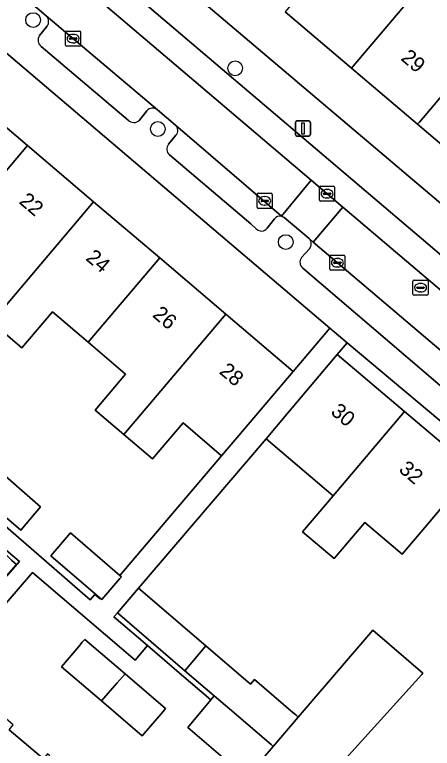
# Model space of a CAD drawing. Extents: x 162523 to 163266, y 381230 to 382050.
# Drawn here: x 162849.41 to 162877.05, y 381574.99 to 381623.52 of the extents above; entities that cross this region are included whole.
import ezdxf

# ---------------------------------------------------------------- set-up
doc = ezdxf.new("R2010")
doc.units = 0
for name, color, linetype in [('IMGEO_Boom', 7, 'Continuous'), ('IMGEO_Erf', 7, 'Continuous'), ('IMGEO_Kolk', 7, 'Continuous'), ('IMGEO_Lichtmast', 7, 'Continuous'), ('IMGEO_Pand', 7, 'Continuous'), ('IMGEO_Pand_nummerreeks', 7, 'Continuous'), ('IMGEO_Parkeervlak_open', 7, 'Continuous'), ('IMGEO_Rijbaan_lokaal_open', 7, 'Continuous'), ('IMGEO_Rioolput', 7, 'Continuous'), ('IMGEO_Voetpad_open', 7, 'Continuous')]:
    doc.layers.add(name, color=color, linetype=linetype)

msp = doc.modelspace()

# ---------------------------------------------------------------- linework, layer by layer
at = {"layer": 'IMGEO_Boom'}
for centre in [(162850.632, 381623.161), (162864.002, 381619.969), (162858.885, 381615.958), (162867.354, 381608.476)]:
    msp.add_circle(centre, 0.489, dxfattribs=at)
at = {"layer": 'IMGEO_Erf'}
for points in [[(162852.007, 381632.723), (162887.391, 381602.747), (162889.33, 381605.035), (162884.854, 381608.83), (162880.466, 381612.55), (162876.08, 381616.269), (162871.693, 381619.989), (162867.306, 381623.709)], [(162846.092, 381592.017), (162850.495, 381588.204), (162854.417, 381584.807), (162854.718, 381585.155), (162855.059, 381584.865), (162855.091, 381584.903), (162854.752, 381585.194), (162851.804, 381587.718), (162853.107, 381589.251), (162856.377, 381586.417), (162863.106, 381594.337), (162860.554, 381596.507), (162858.537, 381594.136), (162856.631, 381595.754), (162854.737, 381597.362), (162856.756, 381599.736), (162854.274, 381601.847), (162851.91, 381603.857), (162849.888, 381601.48), (162847.879, 381603.185)], [(162900.572, 381577.383), (162871.412, 381601.803), (162870.759, 381601.031), (162875.221, 381597.257), (162879.777, 381593.404), (162876.549, 381589.586), (162875.064, 381587.83), (162872.583, 381589.932), (162870.548, 381587.536), (162868.464, 381589.299), (162870.5, 381591.697), (162866.052, 381595.466), (162857.6, 381585.577), (162862.06, 381581.757), (162865.017, 381579.225), (162865.279, 381579.531), (162867.834, 381577.343), (162868.011, 381577.191), (162868.178, 381577.048), (162868.443, 381577.356), (162873.111, 381582.806), (162876.427, 381579.966), (162876.349, 381579.88), (162868.589, 381571.294)], [(162832.559, 381567.833), (162849.735, 381587.341), (162844.114, 381592.114)], [(162849.231, 381587.419), (162849.534, 381587.153), (162845.635, 381582.721)], [(162860.873, 381576.374), (162862.389, 381578.191), (162860.445, 381579.855), (162858.193, 381581.784), (162857.375, 381580.825), (162850.589, 381586.613), (162845.02, 381580.183)], [(162865.043, 381572.802), (162860.873, 381576.374)], [(162849.035, 381576.212), (162851.31, 381574.288)]]:
    msp.add_lwpolyline(points, dxfattribs=at)
for points in [[(162839.377, 381629.041), (162836.937, 381626.171), (162841.51, 381622.288), (162845.886, 381618.573), (162850.262, 381614.857), (162854.637, 381611.143), (162859.013, 381607.427), (162863.388, 381603.712), (162867.85, 381599.924), (162870.268, 381602.775)], [(162846.384, 381592.361), (162842.951, 381595.302), (162844.279, 381596.865), (162847.717, 381593.92), (162851.126, 381590.967), (162849.814, 381589.423)], [(162856.205, 381583.948), (162855.983, 381583.677), (162858.193, 381581.784), (162860.445, 381579.855), (162862.389, 381578.191), (162862.613, 381578.46), (162860.672, 381580.122)], [(162857.859, 381575.819), (162855.158, 381578.125), (162852.507, 381580.387), (162853.649, 381581.726), (162853.883, 381581.999), (162854.046, 381582.191), (162856.714, 381579.915), (162859.399, 381577.625), (162859.235, 381577.432)]]:
    msp.add_lwpolyline(points, close=True, dxfattribs=at)
at = {"layer": 'IMGEO_Kolk'}
for p, q in [((162852.777, 381621.51), (162852.777, 381622.362)), ((162852.852, 381622.436), (162853.704, 381622.436)), ((162853.778, 381622.362), (162853.778, 381621.51)), ((162853.036, 381621.93), (162853.036, 381621.942)), ((162853.474, 381621.893), (162853.076, 381621.893)), ((162853.079, 381621.979), (162853.477, 381621.979)), ((162853.265, 381622.216), (162853.29, 381622.216)), ((162853.52, 381621.942), (162853.52, 381621.93)), ((162853.704, 381621.436), (162852.852, 381621.436)), ((162853.288, 381621.656), (162853.263, 381621.656)), ((162869.66, 381612.173), (162870.512, 381612.173)), ((162865.532, 381611.7), (162866.384, 381611.7)), ((162869.585, 381611.247), (162869.585, 381612.099)), ((162869.844, 381611.667), (162869.844, 381611.679)), ((162869.887, 381611.716), (162870.285, 381611.716)), ((162870.073, 381611.953), (162870.098, 381611.953)), ((162870.328, 381611.679), (162870.328, 381611.667)), ((162870.586, 381612.099), (162870.586, 381611.247)), ((162865.457, 381610.774), (162865.457, 381611.626)), ((162865.716, 381611.194), (162865.716, 381611.206)), ((162865.759, 381611.243), (162866.157, 381611.243)), ((162865.945, 381611.48), (162865.97, 381611.48)), ((162866.2, 381611.206), (162866.2, 381611.194)), ((162866.458, 381611.626), (162866.458, 381610.774)), ((162870.282, 381611.63), (162869.884, 381611.63)), ((162870.096, 381611.393), (162870.071, 381611.393)), ((162866.384, 381610.7), (162865.532, 381610.7)), ((162866.154, 381611.157), (162865.756, 381611.157)), ((162865.968, 381610.92), (162865.943, 381610.92)), ((162870.512, 381611.173), (162869.66, 381611.173)), ((162870.269, 381606.683), (162870.269, 381607.535)), ((162870.344, 381607.609), (162871.196, 381607.609)), ((162870.757, 381607.389), (162870.782, 381607.389)), ((162871.27, 381607.535), (162871.27, 381606.683)), ((162870.528, 381607.103), (162870.528, 381607.115)), ((162870.966, 381607.066), (162870.568, 381607.066)), ((162870.571, 381607.152), (162870.969, 381607.152)), ((162870.78, 381606.829), (162870.755, 381606.829)), ((162871.012, 381607.115), (162871.012, 381607.103)), ((162871.196, 381606.609), (162870.344, 381606.609))]:
    msp.add_line(p, q, dxfattribs=at)
for points in [[(162852.777, 381621.51), (162852.777, 381622.362)], [(162852.852, 381622.436), (162853.704, 381622.436)], [(162853.778, 381622.362), (162853.778, 381621.51)], [(162853.704, 381621.436), (162852.852, 381621.436)], [(162869.66, 381612.173), (162870.512, 381612.173)], [(162865.532, 381611.7), (162866.384, 381611.7)], [(162869.585, 381611.247), (162869.585, 381612.099)], [(162870.586, 381612.099), (162870.586, 381611.247)], [(162865.457, 381610.774), (162865.457, 381611.626)], [(162866.458, 381611.626), (162866.458, 381610.774)], [(162866.384, 381610.7), (162865.532, 381610.7)], [(162870.512, 381611.173), (162869.66, 381611.173)], [(162870.269, 381606.683), (162870.269, 381607.535)], [(162870.344, 381607.609), (162871.196, 381607.609)], [(162871.27, 381607.535), (162871.27, 381606.683)], [(162871.196, 381606.609), (162870.344, 381606.609)]]:
    msp.add_lwpolyline(points, dxfattribs=at)
for centre, radius, start, end in [((162852.854, 381622.36), 0.0765, 91.552, 178.448), ((162852.854, 381622.36), 0.0765, 91.552, 178.448), ((162853.702, 381622.36), 0.0765, 1.552, 88.448), ((162853.702, 381622.36), 0.0765, 1.552, 88.448), ((162853.076, 381621.939), 0.0403, 85.8775, 175.7526), ((162853.073, 381621.929), 0.0366, 178.938, 274.7102), ((162853.477, 381621.936), 0.043, 264.8664, 352.4533), ((162853.481, 381621.941), 0.0386, 1.7309, 96.639), ((162852.854, 381621.512), 0.0765, 181.552, 268.448), ((162852.854, 381621.512), 0.0765, 181.552, 268.448), ((162853.702, 381621.512), 0.0765, 271.552, 358.448), ((162853.702, 381621.512), 0.0765, 271.552, 358.448), ((162869.662, 381612.097), 0.0765, 91.552, 178.448), ((162869.662, 381612.097), 0.0765, 91.552, 178.448), ((162870.51, 381612.097), 0.0765, 1.552, 88.448), ((162870.51, 381612.097), 0.0765, 1.552, 88.448), ((162865.534, 381611.624), 0.0765, 91.552, 178.448), ((162865.534, 381611.624), 0.0765, 91.552, 178.448), ((162866.382, 381611.624), 0.0765, 1.552, 88.448), ((162866.382, 381611.624), 0.0765, 1.552, 88.448), ((162869.884, 381611.676), 0.0403, 85.8775, 175.7526), ((162869.881, 381611.666), 0.0366, 178.938, 274.7102), ((162870.285, 381611.673), 0.043, 264.8664, 352.4533), ((162870.289, 381611.678), 0.0386, 1.7309, 96.639), ((162865.756, 381611.203), 0.0403, 85.8775, 175.7526), ((162865.753, 381611.193), 0.0366, 178.938, 274.7102), ((162866.157, 381611.2), 0.043, 264.8664, 352.4533), ((162866.161, 381611.205), 0.0386, 1.7309, 96.639), ((162869.662, 381611.249), 0.0765, 181.552, 268.448), ((162869.662, 381611.249), 0.0765, 181.552, 268.448), ((162870.51, 381611.249), 0.0765, 271.552, 358.448), ((162870.51, 381611.249), 0.0765, 271.552, 358.448), ((162865.534, 381610.776), 0.0765, 181.552, 268.448), ((162865.534, 381610.776), 0.0765, 181.552, 268.448), ((162866.382, 381610.776), 0.0765, 271.552, 358.448), ((162866.382, 381610.776), 0.0765, 271.552, 358.448), ((162870.346, 381607.533), 0.0765, 91.552, 178.448), ((162870.346, 381607.533), 0.0765, 91.552, 178.448), ((162871.194, 381607.533), 0.0765, 1.552, 88.448), ((162871.194, 381607.533), 0.0765, 1.552, 88.448), ((162870.568, 381607.112), 0.0403, 85.8775, 175.7526), ((162870.565, 381607.102), 0.0366, 178.938, 274.7102), ((162870.969, 381607.109), 0.043, 264.8664, 352.4533), ((162870.973, 381607.114), 0.0386, 1.7309, 96.639), ((162870.346, 381606.685), 0.0765, 181.552, 268.448), ((162870.346, 381606.685), 0.0765, 181.552, 268.448), ((162871.194, 381606.685), 0.0765, 271.552, 358.448), ((162871.194, 381606.685), 0.0765, 271.552, 358.448)]:
    msp.add_arc(centre, radius, start, end, dxfattribs=at)
for centre, major_axis, ratio, start_param, end_param in [((162853.264, 381621.936), (-0.387, 0.002), 0.722429, 4.712389, 7.853982), ((162853.289, 381621.936), (-0.39, 0.002), 0.717154, 1.570796, 4.712389), ((162870.072, 381611.673), (-0.387, 0.002), 0.722429, 4.712389, 7.853982), ((162870.097, 381611.673), (-0.39, 0.002), 0.717154, 1.570796, 4.712389), ((162865.944, 381611.2), (-0.387, 0.002), 0.722429, 4.712389, 7.853982), ((162865.969, 381611.2), (-0.39, 0.002), 0.717154, 1.570796, 4.712389), ((162870.756, 381607.109), (-0.387, 0.002), 0.722429, 4.712389, 7.853982), ((162870.781, 381607.109), (-0.39, 0.002), 0.717154, 1.570796, 4.712389)]:
    msp.add_ellipse(centre, major_axis=major_axis, ratio=ratio, start_param=start_param, end_param=end_param, dxfattribs=at)
at = {"layer": 'IMGEO_Lichtmast'}
for p, q in [((162867.995, 381615.587), (162867.995, 381616.387)), ((162867.995, 381616.387), (162867.995, 381615.587)), ((162868.095, 381616.487), (162868.885, 381616.487)), ((162868.885, 381616.487), (162868.095, 381616.487)), ((162868.985, 381616.387), (162868.985, 381615.587)), ((162868.985, 381615.587), (162868.985, 381616.387)), ((162868.885, 381615.487), (162868.095, 381615.487)), ((162868.095, 381615.487), (162868.885, 381615.487))]:
    msp.add_line(p, q, dxfattribs=at)
msp.add_lwpolyline([(162868.415, 381616.362), (162868.565, 381616.362), (162868.565, 381615.612), (162868.415, 381615.612), (162868.415, 381616.362)], dxfattribs=at)
for centre, start, end in [((162868.095, 381616.387), 90, 180), ((162868.095, 381616.387), 90, 180), ((162868.885, 381616.387), 0, 90), ((162868.885, 381616.387), 360, 90), ((162868.095, 381615.587), 180, 270), ((162868.095, 381615.587), 180, 270), ((162868.885, 381615.587), 270, 0), ((162868.885, 381615.587), 270, 0)]:
    msp.add_arc(centre, 0.1, start, end, dxfattribs=at)
at = {"layer": 'IMGEO_Pand'}
for points in [[(162871.693, 381619.989), (162871.806, 381620.122), (162876.4, 381625.546), (162873.978, 381627.599), (162876.019, 381630.008), (162874.054, 381631.674), (162871.978, 381629.224), (162867.417, 381623.84), (162867.306, 381623.709)], [(162871.693, 381619.989), (162876.08, 381616.269), (162876.194, 381616.404), (162880.789, 381621.828), (162882.828, 381624.235), (162880.746, 381626.001), (162878.706, 381623.593), (162876.4, 381625.546), (162871.806, 381620.122)], [(162880.466, 381612.55), (162880.582, 381612.687), (162885.176, 381618.11), (162887.214, 381620.516), (162885.132, 381622.282), (162883.093, 381619.875), (162880.789, 381621.828), (162876.194, 381616.404), (162876.08, 381616.269)], [(162839.128, 381610.615), (162841.11, 381608.932), (162843.137, 381611.317), (162845.529, 381609.284), (162850.262, 381614.857), (162845.886, 381618.573)], [(162854.637, 381611.143), (162850.262, 381614.857), (162845.529, 381609.284), (162848.008, 381607.175), (162845.984, 381604.794), (162847.879, 381603.185)], [(162854.637, 381611.143), (162847.879, 381603.185), (162849.888, 381601.48), (162851.91, 381603.857), (162854.274, 381601.847), (162859.013, 381607.427)], [(162856.631, 381595.754), (162863.388, 381603.712), (162859.013, 381607.427), (162854.274, 381601.847), (162856.756, 381599.736), (162854.737, 381597.362)], [(162856.631, 381595.754), (162858.537, 381594.136), (162860.554, 381596.507), (162863.106, 381594.337), (162864.614, 381596.113), (162867.85, 381599.924), (162863.388, 381603.712)], [(162870.5, 381591.697), (162875.221, 381597.257), (162870.759, 381601.031), (162867.531, 381597.214), (162866.052, 381595.466)], [(162870.5, 381591.697), (162868.464, 381589.299), (162870.548, 381587.536), (162872.583, 381589.932), (162875.064, 381587.83), (162876.549, 381589.586), (162879.777, 381593.404), (162875.221, 381597.257)], [(162847.717, 381593.92), (162847.61, 381593.804), (162846.384, 381592.361), (162849.814, 381589.423), (162851.126, 381590.967)], [(162844.16, 381591.88), (162843.538, 381591.172), (162843.385, 381591.307), (162842.948, 381591.691), (162841.88, 381592.63), (162839.518, 381589.945), (162838.604, 381588.906), (162845.333, 381582.987), (162845.635, 381582.721), (162849.534, 381587.153), (162849.231, 381587.419), (162848.925, 381587.688)], [(162851.804, 381587.718), (162854.752, 381585.194), (162855.091, 381584.903), (162855.18, 381584.827), (162856.378, 381586.21), (162856.48, 381586.328), (162856.377, 381586.417), (162853.107, 381589.251)], [(162857.6, 381585.577), (162856.205, 381583.948), (162860.672, 381580.122), (162862.06, 381581.757)], [(162876.427, 381579.966), (162873.111, 381582.806), (162868.443, 381577.356), (162868.178, 381577.048), (162866.521, 381575.113), (162865.58, 381574.013), (162865.868, 381573.753), (162868.589, 381571.294), (162876.349, 381579.88)], [(162856.714, 381579.915), (162854.046, 381582.191), (162853.883, 381581.999), (162853.649, 381581.726), (162852.507, 381580.387), (162855.158, 381578.125), (162856.203, 381579.327), (162856.548, 381579.724)], [(162862.06, 381581.757), (162860.672, 381580.122), (162862.613, 381578.46), (162863.622, 381577.596), (162866.379, 381575.234), (162866.521, 381575.113), (162868.178, 381577.048), (162868.011, 381577.191), (162867.834, 381577.343), (162865.279, 381579.531), (162865.017, 381579.225)], [(162851.741, 381574.488), (162851.588, 381574.617), (162851.31, 381574.288), (162849.035, 381576.212), (162849.319, 381576.548), (162845.02, 381580.183), (162844.852, 381580.325), (162839.26, 381573.712), (162839.349, 381573.637), (162840.245, 381572.88), (162840.555, 381573.246), (162842.205, 381571.851), (162840.029, 381569.278), (162844.408, 381565.576), (162849.883, 381572.053), (162849.766, 381572.152)], [(162856.714, 381579.915), (162856.548, 381579.724), (162856.203, 381579.327), (162855.158, 381578.125), (162857.859, 381575.819), (162859.235, 381577.432), (162859.399, 381577.625)], [(162863.622, 381577.596), (162862.613, 381578.46), (162862.389, 381578.191), (162860.873, 381576.374), (162865.043, 381572.802), (162865.868, 381573.753), (162865.58, 381574.013), (162866.521, 381575.113), (162866.379, 381575.234)]]:
    msp.add_lwpolyline(points, close=True, dxfattribs=at)
at = {"layer": 'IMGEO_Parkeervlak_open'}
for points in [[(162809.303, 381663.293), (162811.413, 381661.436), (162823.995, 381650.801), (162825.09, 381649.875), (162826.092, 381649.024), (162869.033, 381612.565), (162871.13, 381610.785), (162906.436, 381580.866)], [(162906.836, 381582.885), (162905.255, 381584.216), (162896.818, 381591.315), (162893.937, 381593.76), (162871.782, 381612.563), (162826.436, 381651.063), (162812.522, 381662.862)], [(162858.86, 381617.221), (162851.487, 381623.45)], [(162851.547, 381622.742), (162851.063, 381622.131)], [(162851.167, 381621.412), (162856.918, 381616.538)], [(162857.677, 381616.534), (162858.151, 381617.16)], [(162867.06, 381610.183), (162860.065, 381616.205)], [(162860.082, 381615.546), (162859.596, 381614.957)], [(162859.656, 381614.24), (162865.03, 381609.672), (162865.404, 381609.361)], [(162866.122, 381609.405), (162866.614, 381610.007)], [(162884.219, 381595.699), (162869.166, 381608.472), (162868.891, 381608.706)], [(162868.92, 381608.027), (162868.401, 381607.452)], [(162868.478, 381606.741), (162882.273, 381594.978)]]:
    msp.add_lwpolyline(points, dxfattribs=at)
for centre, radius, start, end in [((162851.15, 381623.065), 0.512, 320.8538, 48.8342), ((162851.454, 381621.821), 0.5, 141.5804, 234.8805), ((162858.537, 381616.824), 0.511, 50.838, 138.9968), ((162857.3, 381616.945), 0.558, 226.8263, 312.5698), ((162859.73, 381615.867), 0.476, 317.6645, 45.2909), ((162859.97, 381614.627), 0.498, 138.5668, 231.0002), ((162866.983, 381609.726), 0.463, 80.3734, 142.6969), ((162865.746, 381609.661), 0.455, 221.2705, 325.743), ((162868.552, 381608.351), 0.491, 318.6433, 46.2479), ((162868.805, 381607.136), 0.513, 141.9448, 230.417)]:
    msp.add_arc(centre, radius, start, end, dxfattribs=at)
at = {"layer": 'IMGEO_Rijbaan_lokaal_open'}
for points in [[(162869.033, 381612.565), (162826.092, 381649.024), (162824.128, 381646.697), (162831.43, 381640.494), (162832.662, 381639.429), (162850.293, 381624.446), (162851.487, 381623.45), (162858.86, 381617.221), (162860.065, 381616.205), (162867.06, 381610.183)], [(162869.166, 381608.472), (162871.13, 381610.785), (162869.033, 381612.565), (162867.06, 381610.183), (162867.246, 381610.108), (162868.891, 381608.706)], [(162869.166, 381608.472), (162884.219, 381595.699), (162887.297, 381593.072), (162890.144, 381590.643), (162892.51, 381588.641), (162904.423, 381578.598), (162905.609, 381577.531), (162907.601, 381579.919), (162906.436, 381580.866), (162871.13, 381610.785)]]:
    msp.add_lwpolyline(points, close=True, dxfattribs=at)
at = {"layer": 'IMGEO_Rioolput'}
for p, q in [((162875.771, 381605.032), (162875.771, 381605.884)), ((162875.846, 381605.958), (162876.698, 381605.958)), ((162876.772, 381605.884), (162876.772, 381605.032)), ((162876.03, 381605.452), (162876.03, 381605.464)), ((162876.468, 381605.415), (162876.07, 381605.415)), ((162876.073, 381605.501), (162876.471, 381605.501)), ((162876.259, 381605.738), (162876.284, 381605.738)), ((162876.514, 381605.464), (162876.514, 381605.452)), ((162876.698, 381604.958), (162875.846, 381604.958)), ((162876.282, 381605.178), (162876.257, 381605.178))]:
    msp.add_line(p, q, dxfattribs=at)
for points in [[(162875.771, 381605.032), (162875.771, 381605.884)], [(162875.846, 381605.958), (162876.698, 381605.958)], [(162876.772, 381605.884), (162876.772, 381605.032)], [(162876.698, 381604.958), (162875.846, 381604.958)]]:
    msp.add_lwpolyline(points, dxfattribs=at)
for centre, radius, start, end in [((162875.848, 381605.882), 0.0765, 91.552, 178.448), ((162875.848, 381605.882), 0.0765, 91.552, 178.448), ((162876.696, 381605.882), 0.0765, 1.552, 88.448), ((162876.696, 381605.882), 0.0765, 1.552, 88.448), ((162876.07, 381605.461), 0.0403, 85.8775, 175.7526), ((162876.067, 381605.451), 0.0366, 178.938, 274.7102), ((162876.471, 381605.458), 0.043, 264.8664, 352.4533), ((162876.475, 381605.463), 0.0386, 1.7309, 96.639), ((162875.848, 381605.034), 0.0765, 181.552, 268.448), ((162875.848, 381605.034), 0.0765, 181.552, 268.448), ((162876.696, 381605.034), 0.0765, 271.552, 358.448), ((162876.696, 381605.034), 0.0765, 271.552, 358.448)]:
    msp.add_arc(centre, radius, start, end, dxfattribs=at)
for centre, major_axis, ratio, start_param, end_param in [((162876.258, 381605.458), (-0.387, 0.002), 0.722429, 4.712389, 7.853982), ((162876.283, 381605.458), (-0.39, 0.002), 0.717154, 1.570796, 4.712389)]:
    msp.add_ellipse(centre, major_axis=major_axis, ratio=ratio, start_param=start_param, end_param=end_param, dxfattribs=at)
at = {"layer": 'IMGEO_Voetpad_open'}
for points in [[(162812.522, 381662.862), (162826.436, 381651.063), (162871.782, 381612.563), (162893.937, 381593.76), (162894.26, 381594.141), (162897.141, 381591.696), (162896.818, 381591.315), (162905.255, 381584.216), (162906.836, 381582.885)], [(162805.837, 381657.564), (162807.327, 381656.293), (162838.227, 381630.019), (162839.377, 381629.041), (162870.268, 381602.775), (162871.412, 381601.803), (162900.572, 381577.383), (162901.643, 381578.628), (162892.144, 381586.646)], [(162906.436, 381580.866), (162907.601, 381579.919), (162911.768, 381584.95), (162907.946, 381588.143), (162901.376, 381593.615), (162889.874, 381603.227), (162890.582, 381603.997), (162889.33, 381605.035), (162887.391, 381602.747), (162852.007, 381632.723)], [(162851.487, 381623.45), (162850.293, 381624.446)], [(162851.063, 381622.131), (162851.547, 381622.742)], [(162856.918, 381616.538), (162851.167, 381621.412)], [(162858.151, 381617.16), (162857.677, 381616.534)], [(162860.065, 381616.205), (162858.86, 381617.221)], [(162859.596, 381614.957), (162860.082, 381615.546)], [(162865.404, 381609.361), (162865.03, 381609.672), (162859.656, 381614.24)], [(162866.614, 381610.007), (162866.122, 381609.405)], [(162868.891, 381608.706), (162867.246, 381610.108), (162867.06, 381610.183)], [(162868.401, 381607.452), (162868.92, 381608.027)], [(162882.273, 381594.978), (162868.478, 381606.741)], [(162845.02, 381580.183), (162850.589, 381586.613), (162857.375, 381580.825), (162858.193, 381581.784), (162855.983, 381583.677), (162856.205, 381583.948), (162857.6, 381585.577), (162866.052, 381595.466), (162867.531, 381597.214), (162870.759, 381601.031), (162871.412, 381601.803), (162870.268, 381602.775), (162867.85, 381599.924), (162864.614, 381596.113), (162863.106, 381594.337), (162856.377, 381586.417), (162856.48, 381586.328), (162856.378, 381586.21), (162855.18, 381584.827), (162855.091, 381584.903), (162855.059, 381584.865), (162854.718, 381585.155), (162854.417, 381584.807), (162850.495, 381588.204), (162846.092, 381592.017)], [(162844.114, 381592.114), (162849.735, 381587.341), (162832.559, 381567.833)]]:
    msp.add_lwpolyline(points, dxfattribs=at)
for centre, radius, start, end in [((162851.15, 381623.065), 0.512, 320.8538, 48.8342), ((162851.454, 381621.821), 0.5, 141.5804, 234.8805), ((162858.537, 381616.824), 0.511, 50.838, 138.9968), ((162857.3, 381616.945), 0.558, 226.8263, 312.5698), ((162859.73, 381615.867), 0.476, 317.6645, 45.2909), ((162859.97, 381614.627), 0.498, 138.5668, 231.0002), ((162866.983, 381609.726), 0.463, 80.3734, 142.6969), ((162865.746, 381609.661), 0.455, 221.2705, 325.743), ((162868.552, 381608.351), 0.491, 318.6433, 46.2479), ((162868.805, 381607.136), 0.513, 141.9448, 230.417)]:
    msp.add_arc(centre, radius, start, end, dxfattribs=at)

# ---------------------------------------------------------------- texts
at = {"layer": 'IMGEO_Pand_nummerreeks'}
for s, rotation, p in [('29', 319.7067, (162874.91, 381620.565)), ('22', 319.6667, (162849.639, 381611.084)), ('24', 319.6667, (162854.057, 381607.332)), ('26', 319.6667, (162858.473, 381603.583)), ('28', 319.6667, (162862.891, 381599.831)), ('30', 319.777, (162870.267, 381597.152)), ('32', 319.777, (162874.772, 381593.342))]:
    msp.add_text(s, height=1, rotation=rotation, dxfattribs=at).set_placement(p)

doc.saveas('drawing.dxf')
